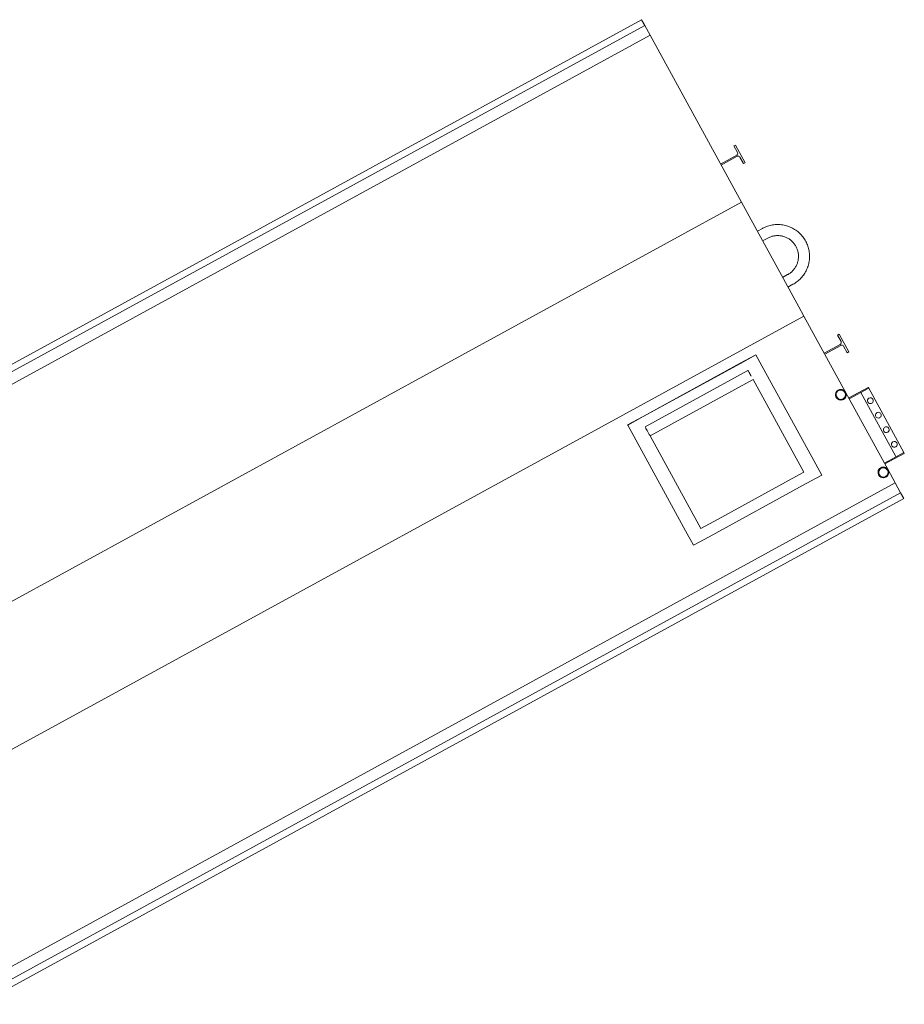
# Model space of a CAD drawing. Header units: metres. Extents: x 135583 to 135939, y 457896 to 458258.
# Tile 367 of 599: x 135813.41 to 135817.41, y 457934.73 to 457939.17. Entities that reach past the tile are written whole.
import ezdxf

# ---------------------------------------------------------------- set-up
doc = ezdxf.new("R2010")
doc.units = ezdxf.units.M
doc.layers.add('NIEUWE INSTALLATIE', color=250, linetype='Continuous', lineweight=0)

msp = doc.modelspace()

# ---------------------------------------------------------------- linework, layer by layer
at = {"layer": 'NIEUWE INSTALLATIE'}
for p, q in [((135810.7755, 457936.1939), (135816.221, 457939.1747)), ((135816.221, 457939.1747), (135816.2353, 457939.1486)), ((135810.7898, 457936.1677), (135816.2353, 457939.1486)), ((135816.2353, 457939.1486), (135816.2594, 457939.1045)), ((135810.8139, 457936.1236), (135816.2594, 457939.1045)), ((135816.2594, 457939.1045), (135816.6723, 457938.3502)), ((135816.6451, 457938.6083), (135816.638, 457938.6044)), ((135816.638, 457938.6044), (135816.6543, 457938.5748)), ((135816.6888, 457938.5285), (135816.6451, 457938.6083)), ((135816.6507, 457938.5625), (135816.5779, 457938.5227)), ((135816.5805, 457938.518), (135816.6533, 457938.5579)), ((135816.6655, 457938.5543), (135816.6817, 457938.5246)), ((135816.6817, 457938.5246), (135816.6888, 457938.5285)), ((135811.5233, 457935.5316), (135816.6723, 457938.3502)), ((135816.6723, 457938.3502), (135816.9307, 457937.8783)), ((135816.7665, 457938.2318), (135816.7439, 457938.2195)), ((135816.7679, 457938.1756), (135816.7905, 457938.188)), ((135816.8807, 457938.0231), (135816.8581, 457938.0108)), ((135816.8822, 457937.9669), (135816.9047, 457937.9793)), ((135816.9307, 457937.8783), (135816.9537, 457937.8362)), ((135811.5082, 457934.8553), (135816.9537, 457937.8362)), ((135816.9537, 457937.8362), (135817.1419, 457937.4923)), ((135817.1127, 457937.7539), (135817.1057, 457937.7501)), ((135817.1057, 457937.7501), (135817.122, 457937.7204)), ((135817.1564, 457937.6741), (135817.1127, 457937.7539)), ((135817.1184, 457937.7082), (135817.0456, 457937.6683)), ((135817.0481, 457937.6637), (135817.1209, 457937.7035)), ((135817.1332, 457937.6999), (135817.1494, 457937.6703)), ((135816.7371, 457937.6612), (135816.667, 457937.6227)), ((135816.7377, 457937.6601), (135816.6676, 457937.6216)), ((135816.7371, 457937.6612), (135816.7377, 457937.6601)), ((135816.7737, 457937.5943), (135816.7377, 457937.6601)), ((135817.1494, 457937.6703), (135817.1564, 457937.6741)), ((135816.667, 457937.6227), (135816.2284, 457937.3827)), ((135816.6676, 457937.6216), (135816.229, 457937.3816)), ((135816.9987, 457937.1833), (135816.7737, 457937.5943)), ((135816.2368, 457937.3361), (135816.7017, 457937.5906)), ((135816.7244, 457937.5491), (135816.2595, 457937.2946)), ((135816.9535, 457937.1305), (135816.7244, 457937.5491)), ((135817.2441, 457937.514), (135817.1563, 457937.466)), ((135817.1587, 457937.4616), (135817.2465, 457937.5096)), ((135817.2465, 457937.5096), (135817.2441, 457937.514)), ((135817.2465, 457937.5096), (135817.4049, 457937.2202)), ((135817.1419, 457937.4923), (135817.334, 457937.1414)), ((135817.3698, 457937.2009), (135817.2114, 457937.4904)), ((135816.2284, 457937.3827), (135816.1582, 457937.3443)), ((135816.229, 457937.3816), (135816.1588, 457937.3432)), ((135816.1582, 457937.3443), (135816.1588, 457937.3432)), ((135816.1588, 457937.3432), (135816.1948, 457937.2774)), ((135816.2595, 457937.2946), (135816.4886, 457936.876)), ((135816.1948, 457937.2774), (135816.4198, 457936.8664)), ((135817.4049, 457937.2202), (135817.3172, 457937.1721)), ((135817.3196, 457937.1678), (135817.4073, 457937.2158)), ((135817.4073, 457937.2158), (135817.4049, 457937.2202)), ((135817.0347, 457937.1176), (135816.9987, 457937.1833)), ((135816.9009, 457937.1016), (135816.9535, 457937.1305)), ((135816.9645, 457937.0792), (135817.0347, 457937.1176)), ((135817.334, 457937.1414), (135817.3666, 457937.0819)), ((135813.2108, 457934.807), (135817.3666, 457937.0819)), ((135816.5259, 457936.8391), (135816.9645, 457937.0792)), ((135816.5676, 457936.9192), (135816.9009, 457937.1016)), ((135817.3666, 457937.0819), (135817.3907, 457937.0378)), ((135813.2351, 457934.763), (135817.3907, 457937.0378)), ((135817.3907, 457937.0378), (135817.4051, 457937.0116)), ((135813.2314, 457934.727), (135817.4051, 457937.0116)), ((135816.4886, 457936.876), (135816.5676, 457936.9192)), ((135816.4198, 457936.8664), (135816.4558, 457936.8007)), ((135816.4558, 457936.8007), (135816.5259, 457936.8391))]:
    msp.add_line(p, q, dxfattribs=at)
at = {"layer": 'NIEUWE INSTALLATIE', "flags": 128}
for points in [[(135816.9047, 457937.9793), (135816.9097, 457937.9821), (135816.9146, 457937.9852), (135816.9193, 457937.9884), (135816.924, 457937.9919), (135816.9284, 457937.9955), (135816.9328, 457937.9993), (135816.9369, 457938.0033), (135816.9409, 457938.0074), (135816.9448, 457938.0117), (135816.9484, 457938.0161), (135816.9519, 457938.0207), (135816.9552, 457938.0254), (135816.9583, 457938.0303), (135816.9612, 457938.0353), (135816.964, 457938.0403), (135816.9665, 457938.0455), (135816.9688, 457938.0508), (135816.9708, 457938.0562), (135816.9727, 457938.0616), (135816.9744, 457938.0671), (135816.9758, 457938.0727), (135816.977, 457938.0784), (135816.9779, 457938.084), (135816.9787, 457938.0897), (135816.9792, 457938.0955), (135816.9795, 457938.1012), (135816.9796, 457938.107), (135816.9794, 457938.1127), (135816.979, 457938.1185), (135816.9783, 457938.1242), (135816.9775, 457938.1299), (135816.9764, 457938.1356), (135816.9751, 457938.1412), (135816.9736, 457938.1467), (135816.9718, 457938.1522), (135816.9698, 457938.1576), (135816.9676, 457938.1629), (135816.9652, 457938.1682), (135816.9626, 457938.1733), (135816.9598, 457938.1783), (135816.9568, 457938.1832), (135816.9536, 457938.188), (135816.9502, 457938.1927), (135816.9466, 457938.1972), (135816.9429, 457938.2015), (135816.939, 457938.2058), (135816.9349, 457938.2098), (135816.9306, 457938.2137), (135816.9262, 457938.2174), (135816.9217, 457938.2209), (135816.917, 457938.2243), (135816.9122, 457938.2274), (135816.9072, 457938.2304), (135816.9022, 457938.2332), (135816.897, 457938.2357), (135816.8918, 457938.2381), (135816.8864, 457938.2402), (135816.881, 457938.2422), (135816.8755, 457938.2439), (135816.8699, 457938.2453), (135816.8643, 457938.2466), (135816.8586, 457938.2476), (135816.8529, 457938.2484), (135816.8472, 457938.249), (135816.8415, 457938.2494), (135816.8357, 457938.2495), (135816.83, 457938.2494), (135816.8242, 457938.249), (135816.8185, 457938.2485), (135816.8128, 457938.2477), (135816.8071, 457938.2466), (135816.8015, 457938.2454), (135816.7959, 457938.2439), (135816.7904, 457938.2422), (135816.785, 457938.2403), (135816.7796, 457938.2382), (135816.7744, 457938.2358), (135816.7692, 457938.2333), (135816.7665, 457938.2318)], [(135816.7905, 457938.188), (135816.7938, 457938.1897), (135816.7972, 457938.1913), (135816.8007, 457938.1928), (135816.8042, 457938.1941), (135816.8078, 457938.1953), (135816.8114, 457938.1963), (135816.815, 457938.1972), (135816.8187, 457938.198), (135816.8224, 457938.1986), (135816.8261, 457938.199), (135816.8299, 457938.1993), (135816.8336, 457938.1995), (135816.8374, 457938.1995), (135816.8412, 457938.1993), (135816.8449, 457938.199), (135816.8486, 457938.1986), (135816.8523, 457938.198), (135816.856, 457938.1972), (135816.8597, 457938.1964), (135816.8633, 457938.1953), (135816.8669, 457938.1941), (135816.8704, 457938.1928), (135816.8738, 457938.1914), (135816.8772, 457938.1898), (135816.8806, 457938.188), (135816.8838, 457938.1862), (135816.887, 457938.1842), (135816.8901, 457938.1821), (135816.8932, 457938.1798), (135816.8961, 457938.1775), (135816.8989, 457938.175), (135816.9016, 457938.1724), (135816.9042, 457938.1697), (135816.9068, 457938.1669), (135816.9092, 457938.164), (135816.9114, 457938.161), (135816.9136, 457938.1579), (135816.9156, 457938.1548), (135816.9175, 457938.1515), (135816.9193, 457938.1482), (135816.9209, 457938.1448), (135816.9225, 457938.1414), (135816.9238, 457938.1379), (135816.925, 457938.1343), (135816.9261, 457938.1307), (135816.9271, 457938.1271), (135816.9278, 457938.1234), (135816.9285, 457938.1197), (135816.929, 457938.116), (135816.9293, 457938.1123), (135816.9295, 457938.1085), (135816.9296, 457938.1047), (135816.9295, 457938.101), (135816.9292, 457938.0972), (135816.9288, 457938.0935), (135816.9282, 457938.0898), (135816.9275, 457938.0861), (135816.9267, 457938.0824), (135816.9257, 457938.0788), (135816.9245, 457938.0752), (135816.9233, 457938.0717), (135816.9218, 457938.0682), (135816.9203, 457938.0648), (135816.9186, 457938.0614), (135816.9168, 457938.0582), (135816.9148, 457938.055), (135816.9127, 457938.0518), (135816.9105, 457938.0488), (135816.9082, 457938.0458), (135816.9057, 457938.043), (135816.9032, 457938.0402), (135816.9005, 457938.0376), (135816.8977, 457938.035), (135816.8949, 457938.0326), (135816.8919, 457938.0303), (135816.8888, 457938.0281), (135816.8857, 457938.026), (135816.8825, 457938.0241), (135816.8807, 457938.0231)], [(135817.1092, 457937.5019), (135817.1142, 457937.5039), (135817.1195, 457937.5048), (135817.1249, 457937.5045), (135817.1301, 457937.503), (135817.1348, 457937.5004), (135817.1388, 457937.4967), (135817.1419, 457937.4923)], [(135817.1323, 457937.4595), (135817.1269, 457937.4574), (135817.1212, 457937.4566), (135817.1154, 457937.4572), (135817.1099, 457937.4591), (135817.1051, 457937.4624), (135817.1011, 457937.4666), (135817.0983, 457937.4718), (135817.0968, 457937.4774), (135817.0967, 457937.4832), (135817.098, 457937.4889), (135817.1006, 457937.4941), (135817.1044, 457937.4985), (135817.1092, 457937.5019)], [(135817.1419, 457937.4923), (135817.144, 457937.4873), (135817.1449, 457937.482), (135817.1445, 457937.4766), (135817.143, 457937.4714), (135817.1404, 457937.4667), (135817.1368, 457937.4626), (135817.1323, 457937.4595)], [(135817.3244, 457937.1087), (135817.319, 457937.1065), (135817.3132, 457937.1057), (135817.3075, 457937.1063), (135817.302, 457937.1083), (135817.2971, 457937.1115), (135817.2932, 457937.1158), (135817.2904, 457937.1209), (135817.2889, 457937.1265), (135817.2888, 457937.1323), (135817.2901, 457937.138), (135817.2927, 457937.1432), (135817.2965, 457937.1476), (135817.3012, 457937.151)], [(135817.3012, 457937.151), (135817.3062, 457937.1531), (135817.3116, 457937.154), (135817.317, 457937.1536), (135817.3222, 457937.1521), (135817.3269, 457937.1495), (135817.3309, 457937.1459), (135817.334, 457937.1414)], [(135817.334, 457937.1414), (135817.3361, 457937.1364), (135817.3369, 457937.1311), (135817.3366, 457937.1257), (135817.3351, 457937.1205), (135817.3325, 457937.1158), (135817.3288, 457937.1118), (135817.3244, 457937.1087)]]:
    msp.add_lwpolyline(points, dxfattribs=at)
at = {"layer": 'NIEUWE INSTALLATIE'}
for radius, start, end in [(0.0241, 298.696, 118.696), (0.0212, 118.696, 298.696), (0.0211, 298.696, 118.696)]:
    msp.add_arc((135817.1208, 457937.4807), radius, start, end, dxfattribs=at)
for centre, major_axis, ratio, start_param, end_param in [((135816.6464, 457938.5704), (-0.00899, 0.00047), 1, 2.12437, 3.695166), ((135816.6576, 457938.55), (-0.00602, 0.00669), 1, 4.480565, 6.051362), ((135817.1141, 457937.7161), (-0.00881, -0.00185), 1, 1.864798, 3.435594), ((135817.1253, 457937.6956), (-0.00864, 0.00253), 1, 3.926991, 5.497787), ((135816.7133, 457937.5694), (0.012, -0.0219), 0.000001, 1.317138, 2.887935), ((135817.1208, 457937.4807), (-0.0068, -0.0232), 1, 3.926992, 7.068584), ((135817.2541, 457937.454), (-0.0128, -0.0023), 1, 3.463344, 6.604936), ((135817.2541, 457937.454), (-0.0007, -0.013), 1, 5.265963, 8.407556), ((135817.2901, 457937.3882), (-0.0016, -0.0129), 1, 2.195319, 5.336912), ((135817.2901, 457937.3882), (-0.0129, -0.0014), 1, 0.392698, 3.534291), ((135816.2484, 457937.3149), (0.012, -0.0219), 0.000001, 0.389843, 2.526862), ((135817.3262, 457937.3224), (-0.0125, -0.0035), 1, 3.373417, 6.51501), ((135817.3262, 457937.3224), (-0.0125, 0.0036), 1, 0.785397, 3.926989), ((135817.3622, 457937.2566), (-0.013, -0.0001), 1, 3.632991, 6.774583), ((135817.3622, 457937.2566), (-0.0016, -0.0129), 1, 5.336912, 8.478505), ((135817.3128, 457937.1298), (-0.0212, -0.0116), 1, 4.712389, 7.853982), ((135817.3128, 457937.1298), (-0.0165, 0.0133), 1, 5.890488, 9.03208), ((135817.3128, 457937.1298), (-0.0068, -0.0232), 1, 0.785399, 3.926992), ((135817.3128, 457937.1298), (-0.0102, 0.0186), 1, 3.141593, 6.283185)]:
    msp.add_ellipse(centre, major_axis=major_axis, ratio=ratio, start_param=start_param, end_param=end_param, dxfattribs=at)

doc.saveas('drawing.dxf')
